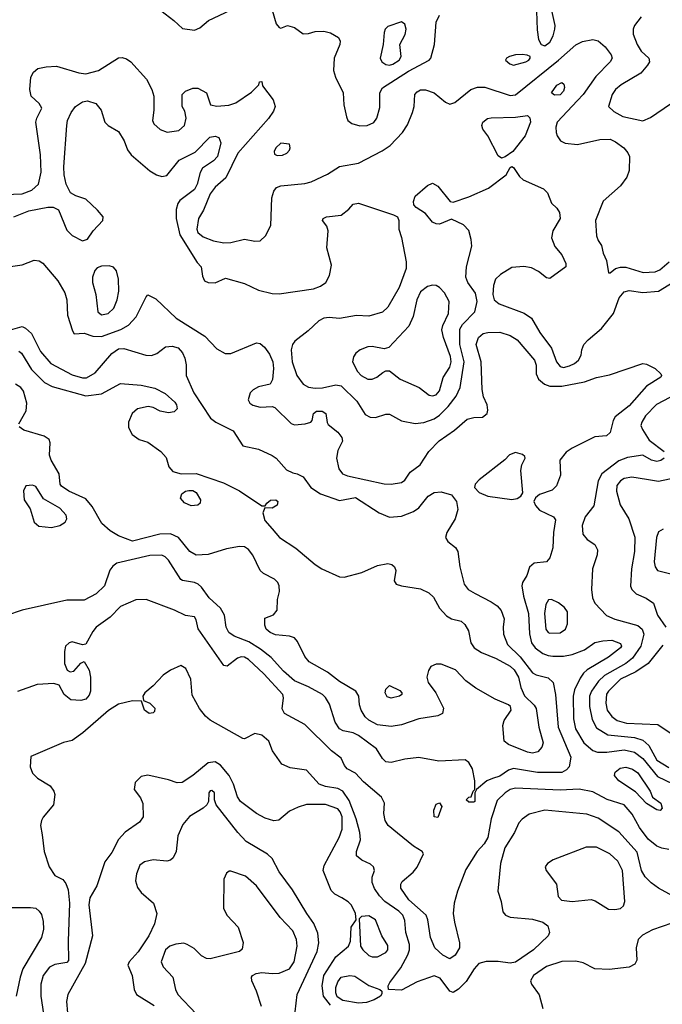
# Model space of a CAD drawing. Extents: x 1173029 to 1307123, y 522559 to 678521.
# Tile 325 of 623: x 1276142 to 1279867, y 557418 to 563129. Entities that reach past the tile are written whole.
import ezdxf

# ---------------------------------------------------------------- set-up
doc = ezdxf.new("R2010")
doc.units = 0

msp = doc.modelspace()

# ---------------------------------------------------------------- linework, layer by layer
at = {"layer": '0CON10XD'}
for points in [[(1279138.3, 563178.3), (1279140.7, 563070.7), (1279148.6, 563015), (1279164.3, 562984.3), (1279185, 562977.5), (1279215, 562999.2), (1279233.5, 563035), (1279244.4, 563075), (1279245.4, 563095.4), (1279208.3, 563261.7)], [(1276935, 563201.1), (1277034.7, 563124.7), (1277085, 563078.1), (1277155, 563068.5), (1277185, 563082.2), (1277236.4, 563123.6), (1277364.4, 563185)], [(1277605.5, 563185), (1277629.2, 563105), (1277645, 563083.3), (1277655, 563080), (1277695, 563096.2), (1277735, 563083.3), (1277785, 563046.7), (1277815, 563048), (1277855, 563060), (1277905, 563062.5), (1277943, 563053), (1277990, 563025), (1277998.8, 563005), (1277998, 562985), (1277964, 562905), (1277960, 562835), (1277972, 562795), (1278016, 562705), (1278020, 562635), (1278036.7, 562565), (1278043.9, 562543.9), (1278066.1, 562526.1), (1278114.3, 562514.3), (1278155, 562515.6), (1278195, 562533.1), (1278212.8, 562557.2), (1278230.2, 562619.8), (1278230, 562705), (1278245.3, 562734.7), (1278395, 562829.7), (1278515, 562894.5), (1278524.4, 562905), (1278545.6, 562985), (1278555.5, 563114.5), (1278574.5, 563155.5)], [(1279745, 563145.4), (1279705.4, 563095), (1279697.5, 563075), (1279698.9, 563045), (1279720.8, 562985), (1279745, 562947.1), (1279788.8, 562905), (1279792, 562885), (1279782, 562865), (1279741.7, 562818.3), (1279628, 562752), (1279595.8, 562724.2), (1279576.4, 562695), (1279555.6, 562625), (1279585, 562597.3), (1279637.6, 562567.6), (1279755, 562542.2), (1279799.2, 562560.8), (1279915, 562640.6)], [(1278285, 562865.7), (1278305, 562872), (1278340.9, 562895), (1278352.7, 562915), (1278345.6, 562984.4), (1278376.5, 563043.5), (1278381.8, 563075), (1278373.6, 563103.6), (1278355, 563116.7), (1278275, 563088.9), (1278261.1, 563075), (1278253.6, 563055), (1278249.6, 562985), (1278231.2, 562905), (1278241.6, 562885), (1278265, 562868.3), (1278285, 562865.7)], [(1276055, 562114.2), (1276155, 562118.6), (1276211.2, 562141.2), (1276249.6, 562175), (1276265.3, 562244.7), (1276262.1, 562345), (1276235.9, 562534.1), (1276241.2, 562558.8), (1276269.2, 562615), (1276255, 562643.8), (1276208.8, 562685), (1276200, 562725), (1276205.4, 562795), (1276221.1, 562825), (1276245.8, 562845), (1276295, 562856.2), (1276355, 562858.9), (1276485, 562820), (1276525, 562814.5), (1276598.8, 562835), (1276715, 562907.5), (1276735, 562909.2), (1276761.2, 562901.2), (1276786.7, 562885), (1276876, 562785), (1276908, 562725), (1276920, 562685), (1276920, 562605), (1276911.4, 562545), (1276919.2, 562525), (1276955, 562491.4), (1276997, 562477), (1277065, 562485.6), (1277096.5, 562515), (1277107.5, 562557.5), (1277099.4, 562599.4), (1277083.3, 562625), (1277082.5, 562695), (1277102.5, 562715), (1277145, 562732), (1277175, 562732), (1277223.9, 562703.9), (1277247.5, 562635), (1277285, 562628.1), (1277353.8, 562633.8), (1277393.6, 562646.4), (1277485, 562708.8), (1277528.3, 562751.7), (1277531.7, 562768.3), (1277545, 562770), (1277550, 562745), (1277610, 562665), (1277621.9, 562625), (1277612, 562598), (1277583.1, 562555), (1277405.6, 562354.4), (1277337.4, 562212.6), (1277275, 562158.5), (1277245, 562118.2), (1277207.1, 562025), (1277178.8, 561975), (1277169.1, 561915), (1277175, 561894.4), (1277205, 561870.4), (1277265, 561845.5), (1277325, 561834.4), (1277365, 561836.9), (1277445, 561855.7), (1277505, 561844.2), (1277535, 561846.2), (1277566.2, 561875), (1277597.1, 561935), (1277602.5, 562095), (1277614.4, 562135), (1277630.8, 562155), (1277655, 562165.6), (1277795, 562179.1), (1277831.7, 562188.3), (1277926.9, 562233.1), (1277995, 562276.7), (1278105, 562296.7), (1278242.2, 562367.8), (1278290.2, 562399.8), (1278361.5, 562475), (1278390.5, 562519.5), (1278419.1, 562590.9), (1278428.9, 562625), (1278431.4, 562695), (1278445, 562710.8), (1278465, 562721.4), (1278495, 562721.4), (1278545, 562704.3), (1278610.8, 562650.8), (1278635, 562638.5), (1278665, 562648.5), (1278756.3, 562723.7), (1278795, 562738.5), (1278838.3, 562738.3), (1278985, 562689.4), (1279015, 562693.6), (1279265.5, 562894.5), (1279365, 562983.1), (1279405, 563002.9), (1279465, 563014.3), (1279495, 563005.8), (1279535, 562970.8), (1279570, 562925), (1279576.9, 562905), (1279565.6, 562885), (1279481, 562799), (1279408.7, 562695), (1279375, 562661.2), (1279257.9, 562535), (1279250, 562505), (1279251.5, 562475), (1279257.1, 562455), (1279276.8, 562426.8), (1279303.4, 562413.4), (1279375, 562405.4), (1279504.4, 562434.4), (1279565, 562435.5), (1279595, 562421.1), (1279643.1, 562385), (1279667, 562357), (1279676.4, 562335), (1279675.5, 562255), (1279661.9, 562215), (1279625.4, 562164.6), (1279524, 562076), (1279480, 561965), (1279486.2, 561875), (1279495, 561847.5), (1279515, 561820), (1279524, 561775), (1279542.7, 561732.7), (1279555, 561660), (1279565, 561660), (1279595, 561686), (1279625.5, 561694.5), (1279655, 561692.9), (1279756.6, 561663.4), (1279825, 561667.2), (1279852.3, 561677.7), (1279906.4, 561725)], [(1279005, 562864.4), (1279076, 562885), (1279093.8, 562895), (1279101.2, 562905), (1279100, 562915), (1279084.2, 562924.2), (1279055, 562927.8), (1279015, 562925.5), (1278981.2, 562915), (1278963.8, 562905), (1278958.8, 562895), (1278982.2, 562872.2), (1279005, 562864.4)], [(1279242.2, 562692.2), (1279223.8, 562705), (1279255, 562748.9), (1279285, 562765.6), (1279295.6, 562755), (1279299.6, 562735), (1279295, 562714.3), (1279275, 562692.7), (1279242.2, 562692.2)], [(1276107.1, 561985), (1276195, 562019.5), (1276305, 562041.1), (1276335, 562041.5), (1276366.3, 562026.3), (1276415, 561908), (1276445, 561878), (1276505, 561846.2), (1276535, 561856), (1276566.9, 561905), (1276622.9, 561965), (1276625.6, 561985), (1276591.9, 562025), (1276525, 562088.1), (1276467, 562107), (1276436.2, 562125), (1276410.9, 562175), (1276398.7, 562228.7), (1276396.6, 562275), (1276414, 562516), (1276419.2, 562545), (1276439.5, 562590.5), (1276465.3, 562624.7), (1276505, 562651.8), (1276535, 562657.7), (1276582.3, 562642.3), (1276614.3, 562604.3), (1276635, 562533.8), (1276654.5, 562514.5), (1276715, 562480), (1276746.7, 562426.7), (1276765.6, 562375), (1276786.9, 562345), (1276895, 562252.2), (1276935, 562228.6), (1276965, 562219.2), (1276995, 562226), (1277065.3, 562314.7), (1277159.2, 562360.8), (1277242.9, 562447.1), (1277275, 562454.4), (1277295.4, 562445.4), (1277307.1, 562415), (1277287.5, 562335), (1277265, 562310.7), (1277202, 562268), (1277187.8, 562242.2), (1277170.9, 562175), (1277155.2, 562144.8), (1277069.8, 562080.2), (1277058, 562062), (1277048.8, 562028.8)], [(1278935, 562326.2), (1278915, 562338.8), (1278855.5, 562455.5), (1278826, 562495), (1278820, 562515), (1278826, 562535), (1278853.3, 562555), (1278875, 562558.9), (1279015.5, 562564.5), (1279085, 562573.8), (1279099.4, 562559.4), (1279102.9, 562535), (1279072.5, 562455), (1279000, 562365), (1278955, 562333.3), (1278935, 562326.2)], [(1277635, 562340.8), (1277665, 562344.2), (1277690, 562355), (1277705, 562372.5), (1277710, 562385), (1277705, 562407.5), (1277655, 562413.3), (1277626.2, 562385), (1277616.2, 562365), (1277618.8, 562348.8), (1277635, 562340.8)], [(1277048.8, 562028.8), (1277048.4, 561975), (1277070.5, 561880.5), (1277170.3, 561720.3), (1277193.3, 561695), (1277200.7, 561640.7), (1277212.5, 561615), (1277235, 561603.8), (1277275, 561602), (1277335, 561630), (1277445, 561599.6), (1277525, 561560), (1277605, 561540), (1277645, 561538.1), (1277845, 561568.9), (1277885.9, 561584.1), (1277915.6, 561605), (1277938, 561645), (1277949.5, 561705), (1277922.7, 561805), (1277930, 561905), (1277921.2, 561931.2), (1277897.5, 561965), (1277900, 561975), (1277920, 561985), (1278004.6, 561995.4), (1278049.2, 562030.8), (1278075, 562058.6), (1278105, 562064.3), (1278307.9, 561997.9), (1278331.2, 561985), (1278340, 561965), (1278340, 561915), (1278355.8, 561865), (1278382.5, 561725), (1278381.3, 561685), (1278340.8, 561575), (1278275, 561460.8), (1278245, 561431.9), (1278165, 561409.6), (1278095, 561412.7), (1277995, 561396.4), (1277935, 561402.7), (1277905, 561397.9), (1277875, 561381.8), (1277814.8, 561325.2), (1277736.2, 561265), (1277722.3, 561245), (1277715.4, 561215), (1277720.6, 561145), (1277748.2, 561065), (1277785, 561015.9), (1277815, 560997.6), (1277855, 560991.8), (1277896.2, 560993.8), (1277975, 561010.3), (1278005, 561006), (1278096.6, 560916.6), (1278145, 560839.2), (1278173.9, 560823.9), (1278205, 560822.6), (1278265, 560841.8), (1278285, 560841.5), (1278355, 560803.3), (1278435, 560787.2), (1278485, 560792.9), (1278545, 560813.4), (1278575.6, 560834.4), (1278625, 560886.2), (1278671.2, 560945), (1278694.7, 560995), (1278718.8, 561145), (1278693.8, 561245), (1278693.2, 561335), (1278708, 561362), (1278779.3, 561435), (1278794, 561495), (1278783.3, 561543.3), (1278739.1, 561605), (1278727.9, 561635), (1278732.3, 561695), (1278762.7, 561815), (1278759.6, 561855), (1278745, 561905.8), (1278715, 561938.6), (1278645, 561972.5), (1278575, 561943.3), (1278555, 561944.4), (1278535, 561954.4), (1278495, 562005.8), (1278439.7, 562039.7), (1278426.2, 562055), (1278424, 562075), (1278434.2, 562105), (1278505, 562167.5), (1278535, 562180), (1278565, 562163.3), (1278637.5, 562075), (1278655, 562070), (1278745, 562101.2), (1278858.5, 562151.5), (1278961.2, 562228.8), (1278985, 562272.5), (1278995, 562277.5), (1279005, 562272.5), (1279039.5, 562219.5), (1279060.2, 562200.2), (1279178.6, 562148.6), (1279201.2, 562125), (1279224, 562065), (1279255.5, 562035.5), (1279270.7, 562010.7), (1279274.4, 561975), (1279231.9, 561905), (1279224.1, 561864.1), (1279244.3, 561814.3), (1279284.3, 561764.3), (1279307.1, 561715), (1279308, 561695), (1279215, 561627.1), (1279195, 561631.4), (1279149.2, 561669.2), (1279109.5, 561689.5), (1279065, 561697.1), (1278995, 561691.3), (1278928.1, 561651.9), (1278900, 561625), (1278888, 561588), (1278883.5, 561535), (1278893.1, 561505), (1278920.8, 561480.8), (1279066.6, 561426.6), (1279108.4, 561398.4), (1279157.5, 561315), (1279223.9, 561223.9), (1279254.2, 561145), (1279275, 561117.5), (1279295, 561112.2), (1279329, 561121), (1279358.6, 561135), (1279381.9, 561155), (1279396.3, 561183.7), (1279400, 561215), (1279412.5, 561245), (1279437.3, 561272.7), (1279515, 561337.1), (1279584.2, 561425), (1279616, 561515), (1279645, 561550), (1279675, 561557.5), (1279755, 561546.6), (1279845, 561555.3), (1280005, 561652.3)], [(1276075, 561695.4), (1276155, 561707.7), (1276225, 561733.6), (1276255, 561731.1), (1276275, 561716.9), (1276361.8, 561615), (1276403.8, 561545), (1276414.6, 561505), (1276418.8, 561415), (1276446.7, 561325), (1276457.5, 561307.5), (1276515, 561310), (1276565, 561293.3), (1276615, 561291.6), (1276728.7, 561331.3), (1276772.3, 561357.7), (1276816.5, 561405), (1276875, 561522.5), (1276885, 561532.5), (1276930.3, 561510.3), (1277048.8, 561398.8), (1277214.1, 561294.1), (1277285, 561220.8), (1277333.2, 561193.2), (1277365, 561192.5), (1277515, 561255.6), (1277535, 561251.9), (1277560.1, 561230.1), (1277589.7, 561189.7), (1277608.4, 561145), (1277612.5, 561105), (1277607.6, 561042.4), (1277594.1, 561015.9), (1277525, 560999.5), (1277495, 560982.9), (1277477.5, 560965), (1277466.2, 560925), (1277476.2, 560905), (1277492.4, 560892.4), (1277535, 560881.1), (1277605, 560886), (1277620.3, 560880.3), (1277715, 560787.5), (1277735, 560780), (1277795.8, 560784.2), (1277830, 560795), (1277837.5, 560805), (1277844.1, 560845.9), (1277861.7, 560858.3), (1277895, 560859.2), (1277916.7, 560845), (1277923.3, 560793.3), (1277930.5, 560780.5), (1277985, 560736), (1278009.2, 560705), (1278012, 560685), (1277985, 560630), (1277977.9, 560585), (1277990.9, 560525), (1278013.1, 560495), (1278042.8, 560482.8), (1278255, 560437.8), (1278294.2, 560435.8), (1278355, 560444), (1278375, 560458.8), (1278405.6, 560504.4), (1278462.4, 560547.6), (1278512.9, 560625), (1278572.7, 560687.3), (1278661.4, 560748.6), (1278735, 560811.4), (1278775, 560822.5), (1278825, 560823.8), (1278851.2, 560845), (1278855.8, 560865), (1278850.8, 560895), (1278830.8, 560940.8), (1278823.3, 560983.3), (1278817.3, 561145), (1278788, 561245), (1278801.2, 561285), (1278829.2, 561309.2), (1278855, 561315.4), (1278925, 561316.8), (1278985, 561297.7), (1279025, 561272.1), (1279126.2, 561155), (1279135.4, 561125), (1279136.2, 561075), (1279149.1, 561045), (1279184.3, 561014.3), (1279214.1, 561004.1), (1279285, 561004.3), (1279415, 561029.1), (1279485, 561054.4), (1279561.7, 561068.3), (1279755, 561134.2), (1279775, 561130.8), (1279826.2, 561105), (1279858, 561075), (1279862, 561065), (1279857.5, 561055), (1279775, 561004.4), (1279675, 560889.6), (1279593.8, 560826.2), (1279582.2, 560805), (1279565.6, 560735), (1279544.2, 560715.8), (1279475, 560710), (1279345.3, 560644.7), (1279309.8, 560620.2), (1279273.3, 560575), (1279276.8, 560486.8), (1279254.2, 560425), (1279228.9, 560401.1), (1279154.6, 560375.4), (1279132, 560355), (1279122, 560335), (1279131.1, 560311.1), (1279154.4, 560285), (1279235.5, 560245.5), (1279247.6, 560227.6), (1279235.3, 560154.7), (1279232.7, 560065), (1279215, 560008), (1279195.4, 559984.6), (1279125, 559976.7), (1279096.1, 559953.9), (1279082, 559905), (1279056.1, 559863.9), (1279053.3, 559845), (1279062.9, 559785), (1279091.4, 559685), (1279096.3, 559566.3), (1279107.7, 559515), (1279130, 559485), (1279173.5, 559453.5), (1279205, 559440.9), (1279232.2, 559437.8), (1279293.2, 559436.8), (1279343.7, 559446.3), (1279415.3, 559474.7), (1279475, 559516.1), (1279522.6, 559527.4), (1279575, 559529.7), (1279625, 559511.4), (1279631.1, 559495), (1279624.4, 559485), (1279555, 559432.1), (1279431.8, 559358.2), (1279410.7, 559339.3), (1279390.8, 559309.2), (1279358.2, 559241.8), (1279350.3, 559205), (1279351.4, 559075), (1279363.8, 559016.2), (1279412, 558935), (1279465, 558890), (1279491.1, 558881.1), (1279545, 558880.3), (1279645, 558894), (1279705, 558880.2), (1279755, 558843.9), (1279839.6, 558739.6), (1279927.8, 558697.8)], [(1276615, 561417.8), (1276655, 561424.5), (1276687.1, 561455), (1276706.5, 561505), (1276715.4, 561554.6), (1276713.5, 561625), (1276702.1, 561672.1), (1276685, 561693.8), (1276660.5, 561700.5), (1276615, 561699.2), (1276590.6, 561689.4), (1276578, 561675), (1276564.5, 561635.5), (1276564.5, 561605), (1276583.8, 561535), (1276594.7, 561434.7), (1276615, 561417.8)], [(1278535, 560946.5), (1278555, 560952.9), (1278575, 560977.1), (1278597, 561053), (1278635, 561114.4), (1278642.2, 561145), (1278638.8, 561175), (1278598, 561285), (1278589.5, 561329.5), (1278593.9, 561355), (1278627.3, 561425), (1278630.9, 561495), (1278603.8, 561545), (1278575, 561575.5), (1278555, 561586.5), (1278535, 561589.5), (1278505, 561582.5), (1278465, 561550.6), (1278443.8, 561505), (1278423, 561407), (1278397.9, 561352.1), (1278281.3, 561228.7), (1278255, 561220), (1278185, 561233.1), (1278159.1, 561230.9), (1278115, 561214.2), (1278090, 561195), (1278077, 561173), (1278071.4, 561145), (1278099.3, 561089.3), (1278122, 561065), (1278160, 561045), (1278185, 561044.5), (1278212.5, 561055), (1278247.1, 561082.9), (1278265, 561092.9), (1278285, 561092.9), (1278347.1, 561045), (1278457.5, 560995), (1278515, 560950.6), (1278535, 560946.5)], [(1275965, 561296.2), (1276155, 561348.8), (1276175, 561340), (1276209.7, 561309.7), (1276261.6, 561205), (1276322.3, 561135), (1276445, 561069.3), (1276505, 561051.4), (1276528.7, 561051.3)], [(1276528.7, 561051.3), (1276579.5, 561080.5), (1276675, 561192.5), (1276715, 561220.4), (1276745, 561221.2), (1276873.5, 561183.5), (1276905, 561181.4), (1276937, 561193), (1276987.7, 561232.3), (1277025, 561235.7), (1277060, 561225), (1277085, 561196.2), (1277098.6, 561165), (1277106.8, 561126.8), (1277107.3, 561065), (1277150.3, 560965), (1277247.4, 560817.4), (1277278, 560795), (1277378.2, 560745), (1277435, 560657.5), (1277525, 560638.5), (1277605, 560601.9), (1277629.2, 560585), (1277689.2, 560519.2), (1277725, 560500), (1277750, 560495), (1277785, 560476.7), (1277830, 560415), (1277885, 560379.1), (1277995, 560340), (1278087.9, 560357.9), (1278225, 560268.2), (1278285, 560244.1), (1278355, 560248.6), (1278425, 560276.2), (1278455, 560297.1), (1278509.1, 560365), (1278545, 560386.6), (1278585, 560389.7), (1278645, 560372.7), (1278674.2, 560335), (1278681.7, 560288.3), (1278666.1, 560233.9), (1278617.6, 560155), (1278610.8, 560125), (1278623.5, 560103.5), (1278667.8, 560067.8), (1278682.1, 560045), (1278692.9, 559955), (1278717.3, 559855), (1278741.9, 559825), (1278781.7, 559801.7), (1278875, 559753.6), (1278908.7, 559728.7), (1278932, 559702), (1278949.2, 559655), (1278943.8, 559605), (1278947.1, 559565), (1278969.2, 559505), (1279043.5, 559433.5), (1279115, 559341.2), (1279135, 559330), (1279205, 559311.8), (1279233.3, 559285), (1279248.4, 559215), (1279263, 559025), (1279337.6, 558852.4), (1279327.8, 558795), (1279312.3, 558777.7), (1279285, 558763.3), (1279143.1, 558763.1), (1279005, 558786.7), (1278975, 558776.5), (1278925, 558741.8), (1278881.9, 558728.1), (1278850, 558715), (1278790, 558665), (1278780, 558645), (1278780, 558595), (1278775, 558590), (1278745, 558590), (1278730, 558605), (1278745, 558620), (1278758.3, 558621.7), (1278770, 558655), (1278780, 558665), (1278780, 558715), (1278767.1, 558785), (1278745, 558820), (1278725, 558837.1), (1278572, 558828), (1278455, 558849.6), (1278375, 558839.7), (1278295, 558820.8), (1278265, 558825.3), (1278245, 558843.6), (1278209.2, 558899.2), (1278105, 558976.7), (1278075, 558992.7), (1278016.2, 559005), (1277995, 559015.5), (1277970, 559055), (1277938.2, 559158.2), (1277915, 559196.9), (1277896.7, 559215), (1277815, 559259.3), (1277734, 559294), (1277671.2, 559351.2), (1277598.9, 559428.9), (1277537.3, 559477.3), (1277469.8, 559519.8), (1277385, 559554), (1277353.6, 559575), (1277338.8, 559605), (1277329.6, 559675), (1277306.4, 559715), (1277239.5, 559775), (1277195, 559837.1), (1277175.3, 559855.3), (1277155, 559864.5), (1277085.5, 559875.5), (1277075, 559882.9), (1277003.5, 559995), (1276985, 560014.4), (1276965, 560023.6), (1276895, 560021.6), (1276705, 559976.9), (1276680.6, 559959.4), (1276663.7, 559936.3), (1276633.2, 559845), (1276585, 559800), (1276515, 559761.8), (1276415, 559761.8), (1276155, 559703.5), (1276065, 559672.9)], [(1276136.5, 561206.5), (1276152.2, 561195), (1276209.3, 561099.3), (1276285.3, 561025.3), (1276330.7, 561000.7), (1276525, 560948.1), (1276615, 560958.5), (1276725, 561018.9), (1276845, 561008.5), (1276925, 560991.5), (1276985, 560961.4), (1277040.2, 560910.2), (1277050.8, 560895), (1277055, 560872.5), (1277036.7, 560855), (1277005, 560849.6), (1276955, 560858.5), (1276915, 560879.2), (1276885.7, 560885.7), (1276825, 560872), (1276792.9, 560845), (1276772.7, 560795), (1276773.1, 560763.1), (1276793, 560723), (1276833.8, 560695), (1276885, 560677.9), (1276959.2, 560625), (1276990.1, 560590.1), (1277005.5, 560535), (1277029.4, 560509.4), (1277077.5, 560495), (1277165, 560496.8), (1277323.4, 560443.4), (1277416.2, 560396.2), (1277545, 560310), (1277565, 560310), (1277573.3, 560325), (1277595, 560342), (1277626.7, 560345), (1277637.1, 560335), (1277635, 560313.8), (1277605, 560296), (1277561.7, 560298.3), (1277551.2, 560268.8), (1277562.2, 560225), (1277605.2, 560175.2), (1277648.1, 560125), (1277743.3, 560063.3), (1277855, 559968.5), (1277892.5, 559945), (1277995, 559898.5), (1278023.4, 559896.6), (1278125, 559922), (1278215.8, 559964.2), (1278275, 559974.2), (1278298.3, 559968.3), (1278313.8, 559955), (1278321.2, 559935), (1278312.9, 559875), (1278325, 559855.8), (1278354.7, 559844.7), (1278465, 559829), (1278513.8, 559805), (1278540.1, 559780.1), (1278575, 559715.8), (1278615, 559670.6), (1278645, 559653.6), (1278700.3, 559640.3), (1278721.3, 559621.3), (1278743.1, 559585), (1278757.5, 559515), (1278775.6, 559485), (1278818.3, 559458.3), (1278904.4, 559424.4), (1278985, 559379.1), (1279008.1, 559358.1), (1279032.6, 559315), (1279047.6, 559255), (1279068, 559208), (1279123.4, 559153.4), (1279135, 559134), (1279150.8, 559025), (1279175.6, 558935), (1279169.3, 558910.7), (1279145, 558882.5), (1279115, 558875.6)], [(1276135.6, 560785), (1276178.8, 560861.2), (1276183.3, 560905), (1276164.5, 560975), (1276147.8, 560995), (1276118.1, 561015)], [(1280105, 561040), (1279832.4, 560897.6), (1279769.2, 560830.8), (1279747.5, 560795), (1279742.9, 560775), (1279751.5, 560751.5), (1279790.4, 560690.4), (1279877.8, 560625)], [(1279115, 558875.6), (1279085, 558880.5), (1278974.7, 558924.7), (1278950.8, 558945), (1278941.9, 559035), (1278950, 559065), (1278990, 559125), (1278986, 559145), (1278976, 559155), (1278898.1, 559188.1), (1278785, 559252.9), (1278728.1, 559295), (1278667.4, 559357.4), (1278585, 559390.4), (1278555, 559391.8), (1278525, 559376.7), (1278510.9, 559355), (1278502.5, 559315), (1278510.4, 559285), (1278554.6, 559225), (1278599.2, 559135), (1278593.3, 559105), (1278565, 559091.9), (1278455, 559074.1), (1278355, 559040), (1278295, 559029.3), (1278215, 559039.6), (1278166.1, 559066.1), (1278145, 559085.5), (1278120.4, 559125), (1278111.2, 559155), (1278108.5, 559205), (1278090, 559235), (1277995, 559290), (1277925.6, 559345), (1277820.6, 559405), (1277794.4, 559435), (1277752.5, 559522.5), (1277734.4, 559544.4), (1277705, 559554.4), (1277625, 559560.4), (1277592.9, 559575), (1277570.8, 559595), (1277562, 559618), (1277563, 559657), (1277613.6, 559676.4), (1277633.3, 559705), (1277636.4, 559766.4), (1277646.8, 559813.2), (1277645.4, 559845), (1277637.5, 559865), (1277619.4, 559885), (1277555, 559916.9), (1277535, 559934.5), (1277493.1, 560023.1), (1277467, 560057), (1277445, 560070.9), (1277415, 560073.5), (1277340.3, 560059.7), (1277235, 560027.1), (1277165, 560023.6), (1277128.1, 560045), (1277061.4, 560125), (1277015, 560147.3), (1276954.1, 560145.9), (1276795, 560104.7), (1276715, 560134.6), (1276665.6, 560165), (1276617.9, 560207.9), (1276560.7, 560305), (1276525, 560350), (1276425.6, 560395), (1276383, 560423), (1276375.6, 560435), (1276371.1, 560495), (1276323.6, 560575), (1276313.9, 560603.9), (1276318.6, 560675), (1276312.5, 560695), (1276283, 560713), (1276165, 560748.5), (1276137.5, 560767.5)], [(1278995, 560345.8), (1279025, 560352.5), (1279046.7, 560365), (1279058, 560385), (1279047.3, 560515), (1279052.9, 560547.1), (1279071.2, 560585), (1279070, 560595), (1279057, 560607), (1279015, 560618.6), (1278982, 560605), (1278953.7, 560576.3), (1278805, 560460.9), (1278781.8, 560435), (1278777.3, 560415), (1278805, 560386.2), (1278855, 560366), (1278995, 560345.8)], [(1279877.1, 560585), (1279858, 560572), (1279835, 560566.9), (1279804, 560575), (1279755, 560603.1), (1279665, 560590.3), (1279615, 560570.3), (1279515.6, 560495), (1279495.3, 560454.7), (1279470.9, 560309.1), (1279420, 560245), (1279402.9, 560195), (1279406, 560145), (1279430.8, 560115), (1279476, 560085), (1279491.4, 560055), (1279488.9, 560025), (1279461.5, 559945), (1279455.6, 559825), (1279462, 559775), (1279476.2, 559745), (1279543.9, 559673.9), (1279592.2, 559652.2), (1279725, 559615.3), (1279750.4, 559595), (1279759.4, 559565), (1279742.4, 559495), (1279693.3, 559425), (1279655.8, 559394.2), (1279532.4, 559325), (1279497.8, 559292.2), (1279455.8, 559235), (1279445.8, 559205), (1279445.3, 559145), (1279459.6, 559070.4), (1279485, 559021.2), (1279551.2, 558981.2), (1279705.8, 558965.8), (1279755, 558951.1), (1279788.7, 558918.7), (1279835, 558835.3), (1279905, 558791.2)], [(1279971.7, 560478.3), (1279845, 560450.8), (1279775, 560461.4), (1279690, 560475), (1279645, 560468.8), (1279625, 560454.7), (1279603.5, 560426.5), (1279601.2, 560395), (1279622.4, 560315), (1279672.5, 560235), (1279707.2, 560127.2), (1279706, 560045), (1279688.8, 559945), (1279683, 559843), (1279690, 559825), (1279715, 559800), (1279774.2, 559774.2), (1279815.6, 559745.6), (1279838.9, 559675), (1279887.5, 559605)], [(1276325, 560183.9), (1276373.7, 560196.3), (1276405.3, 560214.7), (1276415.6, 560235), (1276410.6, 560255), (1276374.3, 560295), (1276280, 560350), (1276235, 560420.8), (1276215, 560429.2), (1276177.5, 560425), (1276163.9, 560396.1), (1276166.7, 560345), (1276202.7, 560292.7), (1276225, 560213.8), (1276252, 560192), (1276325, 560183.9)], [(1277135, 560310), (1277097, 560327), (1277073, 560353), (1277081.7, 560378.3), (1277102.5, 560395), (1277121.7, 560398.3), (1277145, 560397.5), (1277165, 560387.5), (1277190.6, 560345), (1277187.1, 560325), (1277175, 560313.3), (1277135, 560310)], [(1279872.5, 560175), (1279845, 560159.2), (1279832.5, 560125), (1279819.7, 559985), (1279824.7, 559955), (1279840, 559935), (1279985, 559897.5)], [(1279905, 558317.1), (1279864.7, 558324.7), (1279835, 558335.3), (1279785, 558376.9), (1279735, 558444.5), (1279691.7, 558521.7), (1279645.4, 558575), (1279546.6, 558606.6), (1279465, 558651.1), (1279385.3, 558665.3), (1279275, 558661.2), (1279015, 558672.5), (1278985, 558663.8), (1278955.6, 558645), (1278910.4, 558599.6), (1278875.6, 558495), (1278856, 558385), (1278835, 558349.6), (1278793.2, 558305), (1278728.8, 558201.2), (1278678.9, 558075), (1278661.1, 558005), (1278655.3, 557944.7), (1278661.4, 557895), (1278690.3, 557775), (1278691, 557745), (1278666.7, 557703.3), (1278635, 557681.3), (1278595, 557702.5), (1278548.5, 557745), (1278523.6, 557805), (1278508, 557908), (1278498.5, 557935), (1278398.2, 558025), (1278351.7, 558091.7), (1278351.2, 558115), (1278359.1, 558130.9), (1278422.5, 558185), (1278446.6, 558213.4), (1278481.7, 558291.7), (1278474.3, 558305), (1278423.8, 558335), (1278331.4, 558411.4), (1278278.1, 558455), (1278260.6, 558485), (1278253.1, 558525), (1278255.9, 558585.9), (1278239.5, 558619.5), (1278135, 558708.1), (1278088.6, 558758.6), (1278040, 558785), (1278025, 558802.5), (1278006, 558845), (1277949.1, 558889.1), (1277795, 559040.8), (1277675.8, 559105.8), (1277662.7, 559132.7), (1277670.9, 559195), (1277666.2, 559215), (1277557.2, 559335), (1277468, 559418), (1277445, 559431.7), (1277425, 559433.6), (1277403.3, 559426.7), (1277345, 559380), (1277325, 559383.3), (1277176.2, 559596.2), (1277165, 559647.5), (1277155, 559665.8), (1277102.7, 559672.7), (1277038.8, 559705), (1276875, 559765.7), (1276815, 559764), (1276725, 559725.7), (1276666.2, 559663.8), (1276585.7, 559605), (1276565, 559580), (1276525, 559506.7), (1276505, 559503.3), (1276445, 559520), (1276428.8, 559515), (1276407.5, 559495), (1276400.6, 559465), (1276401.4, 559395), (1276417.3, 559357.3), (1276435, 559346.2), (1276455, 559351.2), (1276495, 559396.7), (1276515, 559407.5), (1276545, 559356.7), (1276552.1, 559315), (1276552.5, 559235), (1276545, 559210.6), (1276525, 559188.8), (1276495, 559179.6), (1276438.8, 559185), (1276398.6, 559215), (1276369.5, 559269.5), (1276339.5, 559279.5), (1276242.3, 559272.3), (1276128.2, 559231.8)], [(1279215, 559571.1), (1279275, 559573.3), (1279305.5, 559594.5), (1279318, 559625), (1279316.7, 559695), (1279299.5, 559719.5), (1279265, 559746.2), (1279225.5, 559765.5), (1279207.5, 559765), (1279192.3, 559737.7), (1279184.7, 559685), (1279191.1, 559595), (1279204.5, 559575), (1279215, 559571.1)], [(1279869.5, 559500.5), (1279784.8, 559395.2), (1279714.2, 559345.8), (1279625, 559304.7), (1279555, 559235.3), (1279543.8, 559216.2), (1279540.3, 559165), (1279547.6, 559125), (1279575, 559087.1), (1279605.2, 559065.2), (1279659.3, 559049.3), (1279840.5, 559040.5), (1279935, 558976.9)], [(1279985.8, 558015), (1279845, 558091.2), (1279802.2, 558122.2), (1279768.2, 558158.2), (1279746.6, 558195), (1279721, 558301), (1279615, 558418.6), (1279495, 558497.3), (1279429.4, 558520.6), (1279185, 558544.5), (1279095, 558520.6), (1279055, 558492.5), (1279035, 558470), (1279010, 558415), (1278954, 558326), (1278929.2, 558235), (1278913.8, 558075), (1278932, 558015), (1278942, 557955), (1278958.8, 557935), (1278984.6, 557924.6), (1279115, 557912.9), (1279175, 557894.3), (1279203.2, 557873.2), (1279212.9, 557835), (1279205.4, 557814.6), (1279120, 557735), (1279015, 557662.5), (1278985, 557656.2), (1278915, 557667.1), (1278845, 557667.5), (1278804, 557655), (1278776.2, 557623.8), (1278729.7, 557550.3), (1278684.6, 557505.4), (1278655, 557486.9), (1278635, 557494.4), (1278579.1, 557569.1), (1278545, 557583.3), (1278445, 557549.3), (1278355, 557500.9), (1278280, 557505), (1278277.5, 557525), (1278288, 557545), (1278350.5, 557629.5), (1278390.8, 557705), (1278401.6, 557735), (1278401.6, 557765), (1278380.6, 557835), (1278374.7, 557905), (1278363.4, 557935), (1278338.9, 557958.9), (1278257.7, 558015), (1278226.6, 558046.6), (1278199.1, 558089.1), (1278184.5, 558125), (1278184.4, 558155), (1278198.8, 558195), (1278193.3, 558215), (1278175, 558231.2), (1278124.2, 558254.2), (1278095, 558280), (1278093.3, 558305), (1278118.1, 558371.9), (1278114, 558415), (1278092.8, 558495), (1278051.1, 558601.1), (1278015, 558654.1), (1277985, 558670.3), (1277915, 558681.6), (1277878.1, 558695), (1277805, 558777.1), (1277710.2, 558790.2), (1277661.7, 558811.7), (1277608, 558888), (1277585.5, 558945), (1277545, 558978.5), (1277505, 558988.6), (1277445, 558958.8), (1277435, 558960), (1277245, 559066.7), (1277219.1, 559089.1), (1277184.2, 559134.2), (1277142, 559212), (1277133.1, 559305), (1277105, 559365.7), (1277075, 559383.3), (1277015, 559356.7), (1276973, 559327), (1276914.8, 559265.2), (1276867.1, 559225), (1276856.2, 559205), (1276860, 559180), (1276895, 559164), (1276925.8, 559135), (1276923.9, 559116.1), (1276915, 559108.8), (1276892.5, 559105), (1276866, 559125), (1276847.5, 559177.5), (1276795, 559177.8), (1276715, 559160), (1276657.1, 559122.9), (1276507.4, 558992.6), (1276445, 558948), (1276395, 558936), (1276206.7, 558855), (1276201.4, 558795), (1276215, 558758), (1276245, 558729.4), (1276317.5, 558685), (1276340, 558655), (1276345.8, 558635), (1276338.2, 558575), (1276276.7, 558503.3), (1276267.5, 558485), (1276262.5, 558455), (1276271.4, 558401.4), (1276283.3, 558305), (1276313.3, 558215), (1276345, 558166), (1276391.7, 558141.7), (1276409.7, 558119.7), (1276423.2, 558083.2), (1276430, 558005), (1276421.8, 557785), (1276425, 557673.3), (1276415, 557661.4), (1276345, 557648.5), (1276315, 557633.3), (1276277.3, 557585), (1276264.6, 557535), (1276264.6, 557465), (1276284.6, 557324.6)], [(1278295, 559194.5), (1278271.9, 559201.9), (1278260.9, 559225), (1278265, 559246.2), (1278285, 559268), (1278345, 559237.5), (1278356.2, 559225), (1278356, 559215), (1278344.2, 559205.8), (1278295, 559194.5)], [(1277944, 557414), (1277902.9, 557465), (1277894.7, 557525), (1277904.2, 557585), (1277975, 557694.6), (1278047.5, 557755), (1278058.8, 557785), (1278064, 557865), (1278091.7, 557908.3), (1278087.5, 557945), (1278065, 557992.5), (1278045, 558013.3), (1278010, 558035), (1277967.7, 558057.7), (1277947.7, 558077.7), (1277900, 558195), (1277905.7, 558224.3), (1277993.8, 558386.2), (1278010.8, 558435), (1278010.4, 558505), (1277999.2, 558535), (1277985, 558552.1), (1277915, 558576.5), (1277805, 558577.3), (1277755, 558562.1), (1277705, 558538.2), (1277643, 558487), (1277615, 558483.3), (1277565, 558498.9), (1277515, 558524.5), (1277422.3, 558595), (1277405, 558621.9), (1277381.4, 558695), (1277355.6, 558745.6), (1277306.1, 558806.1), (1277275, 558825.4), (1277235, 558818.9), (1277145.5, 558745), (1277083.8, 558705), (1277055, 558703.8), (1277005, 558721.2), (1276885, 558747.5), (1276845, 558738.8), (1276811.2, 558705), (1276806, 558665), (1276842, 558615), (1276856.1, 558583.9), (1276857.5, 558505), (1276836, 558475), (1276753.8, 558416.2), (1276714.2, 558375), (1276675, 558298.8), (1276634.4, 558245.6), (1276589.5, 558105), (1276547.7, 558035), (1276542.7, 557995), (1276564.5, 557815), (1276520.3, 557655), (1276420.4, 557475), (1276413.3, 557435), (1276419.6, 557369.6)], [(1279855, 558542.5), (1279835, 558546.2), (1279775, 558582.5), (1279710.9, 558650.9), (1279614.2, 558715), (1279589.2, 558745), (1279594.3, 558765), (1279622.8, 558787.2), (1279655, 558793.9), (1279695, 558781.5), (1279725, 558760.9), (1279795.7, 558655), (1279809.5, 558619.5), (1279857.5, 558585), (1279866.7, 558555), (1279855, 558542.5)], [(1277738.8, 557375), (1277750.8, 557475), (1277866.2, 557725), (1277874.8, 557775), (1277869.2, 557830.8), (1277847.5, 557887.5), (1277805.2, 557945.2), (1277722.4, 558082.4), (1277646.5, 558186.5), (1277604.7, 558264.7), (1277578.3, 558288.3), (1277455, 558363.5), (1277405.5, 558415), (1277280.6, 558575), (1277270, 558605), (1277270, 558645), (1277255, 558658), (1277245, 558656), (1277238, 558645), (1277236, 558595), (1277226.9, 558575), (1277204.8, 558555.2), (1277125, 558507.8), (1277088.1, 558461.9), (1277057.5, 558395), (1277049.4, 558305), (1277031.5, 558268.5), (1277015, 558254.2), (1276995, 558248.1), (1276915, 558256.4), (1276866, 558245), (1276838.9, 558225), (1276818.5, 558175), (1276812.7, 558135), (1276824.5, 558095), (1276846.5, 558066.5), (1276917.1, 558005), (1276937.3, 557945), (1276922.1, 557885), (1276889.3, 557815), (1276828.2, 557721.8), (1276775.8, 557665), (1276769.2, 557645), (1276792.9, 557585), (1276805.5, 557505), (1276818.9, 557475), (1276921.4, 557411.4)], [(1278565, 558501.2), (1278543.8, 558505), (1278542, 558545), (1278555, 558578.8), (1278575, 558586), (1278588.8, 558565), (1278565, 558501.2)], [(1279592.5, 557967.5), (1279625, 557973.8), (1279641.4, 557988.6), (1279650, 558015), (1279636.2, 558195), (1279609.5, 558249.5), (1279561.8, 558291.8), (1279485, 558329.3), (1279425, 558330.4), (1279234, 558256), (1279202, 558235), (1279188, 558215), (1279193.5, 558193.5), (1279254.4, 558115), (1279263.7, 558043.7), (1279281.7, 558021.7), (1279345, 558015.5), (1279455, 558025.5), (1279477.7, 558017.7), (1279555, 557971.1), (1279592.5, 557967.5)], [(1277543.5, 557405), (1277514.6, 557495), (1277488.1, 557555), (1277485.8, 557575), (1277491.2, 557585), (1277512.6, 557597.4), (1277545, 557603.5), (1277605, 557596.2), (1277645, 557598.8), (1277705, 557623.5), (1277732.7, 557665), (1277749.5, 557755), (1277746.5, 557795), (1277724.5, 557845), (1277651.7, 557921.7), (1277514.7, 558104.7), (1277451.2, 558161.2), (1277365, 558191.2), (1277355, 558191.2), (1277341.2, 558178.8), (1277325.8, 558145), (1277322.9, 557975), (1277344.4, 557934.4), (1277408.6, 557865), (1277437.1, 557777.1), (1277431.7, 557738.3), (1277415.9, 557724.1), (1277245, 557682), (1277225, 557683.8), (1277195, 557698.8), (1277152.3, 557742.3), (1277112.5, 557765), (1277092.3, 557772.3), (1277047.5, 557767.5), (1277011.2, 557755), (1276986.3, 557733.7), (1276960.9, 557665), (1276973.3, 557635), (1277028.6, 557575), (1277044.3, 557505), (1277059.2, 557475), (1277165, 557363.1)], [(1276045, 557980.5), (1276205, 557980.4), (1276235, 557975.6), (1276255, 557959.4), (1276268.3, 557938.3), (1276278.5, 557898.5), (1276278.7, 557855), (1276267.3, 557805), (1276160, 557625), (1276143.5, 557575), (1276121.6, 557465)], [(1278185, 557692.9), (1278215, 557694.4), (1278265, 557718.6), (1278276.4, 557735), (1278275, 557758.8), (1278241.9, 557815), (1278205, 557908), (1278165, 557931.4), (1278123, 557927), (1278110, 557915), (1278118, 557755), (1278130, 557735), (1278165, 557701.9), (1278185, 557692.9)], [(1279921.5, 557888.5), (1279809.8, 557850.2), (1279751.3, 557818.7), (1279726.6, 557793.4), (1279714.5, 557745), (1279720, 557675), (1279708.2, 557651.8), (1279675, 557634.6), (1279559.7, 557619.7), (1279475, 557624.4), (1279408.2, 557658.2), (1279365, 557668.8), (1279284.1, 557665.9), (1279195, 557638.5), (1279121.1, 557585), (1279103.3, 557555), (1279108.9, 557535), (1279153.9, 557473.9), (1279174.5, 557395)], [(1278105, 557424.7), (1278015, 557439.8), (1277982.2, 557462.2), (1277974.1, 557485), (1277974.1, 557515), (1277985, 557549.5), (1278005, 557575.4), (1278055, 557586.1), (1278085, 557580.8), (1278165, 557526.9), (1278230, 557505), (1278240, 557495), (1278241.7, 557478.3), (1278232.5, 557465), (1278196.3, 557443.7), (1278151.2, 557428.8), (1278105, 557424.7)]]:
    msp.add_lwpolyline(points, dxfattribs=at)

doc.saveas('drawing.dxf')
